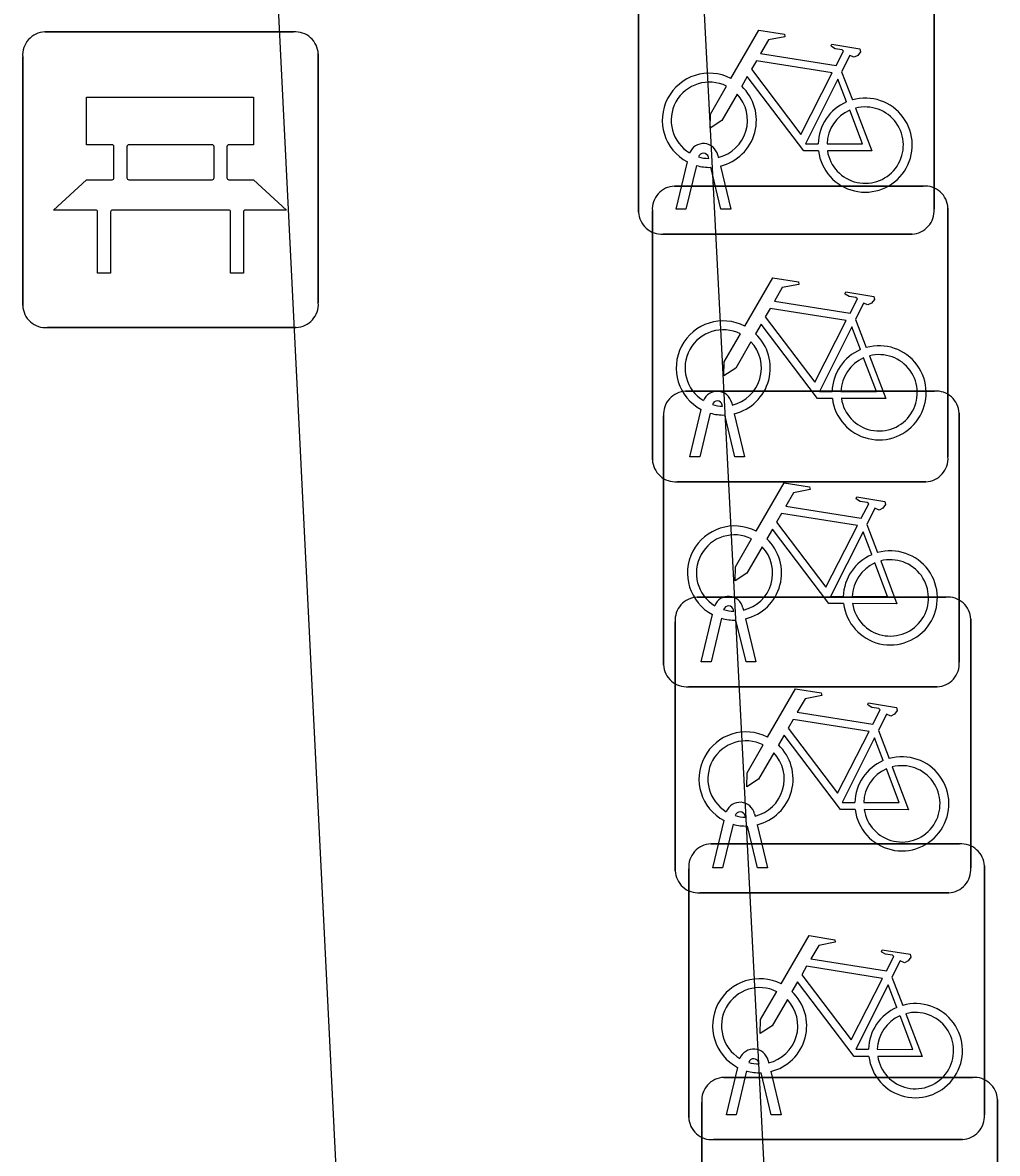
# Model space of a CAD drawing. Extents: x 164150 to 165261, y 382513 to 383432.
# Drawn here: x 164329.852 to 164333.147, y 383144.98 to 383148.801 of the extents above; entities that cross this region are included whole.
import ezdxf

# ---------------------------------------------------------------- set-up
doc = ezdxf.new("R2010")
doc.units = 0
for name, color, linetype in [('IMGEO_Bank', 7, 'Continuous'), ('IMGEO_Fietsenrek', 7, 'Continuous'), ('IMGEO_Voetgangersgebied_open', 7, 'Continuous')]:
    doc.layers.add(name, color=color, linetype=linetype)

msp = doc.modelspace()

# ---------------------------------------------------------------- linework, layer by layer
at = {"layer": 'IMGEO_Bank'}
for p, q in [((164329.9269, 383148.7695), (164330.7678, 383148.7695)), ((164330.7678, 383148.7695), (164329.9269, 383148.7695)), ((164329.8525, 383147.8449), (164329.8525, 383148.6858)), ((164329.8525, 383148.6858), (164329.8525, 383147.8449)), ((164330.8515, 383148.6951), (164330.8515, 383147.8542)), ((164330.8515, 383147.8542), (164330.8515, 383148.6951)), ((164330.1611, 383148.2764), (164330.1611, 383148.3816)), ((164330.2047, 383148.3816), (164330.2047, 383148.2764)), ((164330.493, 383148.388), (164330.211, 383148.388)), ((164330.4993, 383148.2764), (164330.4993, 383148.3816)), ((164330.5429, 383148.3816), (164330.5429, 383148.2764)), ((164330.211, 383148.27), (164330.493, 383148.27)), ((164330.5488, 383148.1677), (164330.1557, 383148.1677)), ((164330.7771, 383147.7705), (164329.9362, 383147.7705)), ((164329.9362, 383147.7705), (164330.7771, 383147.7705))]:
    msp.add_line(p, q, dxfattribs=at)
for points in [[(164330.1547, 383148.388), (164330.0686, 383148.388), (164330.0686, 383148.549), (164330.6325, 383148.549), (164330.6325, 383148.388), (164330.5493, 383148.388)], [(164330.0994, 383148.1677), (164329.957, 383148.1677), (164330.0686, 383148.27), (164330.1547, 383148.27)], [(164330.5493, 383148.27), (164330.6325, 383148.27), (164330.7441, 383148.1677), (164330.6051, 383148.1677)], [(164330.1494, 383148.1613), (164330.1494, 383147.9538), (164330.1058, 383147.9538), (164330.1058, 383148.1613)], [(164330.5987, 383148.1613), (164330.5987, 383147.9538), (164330.5551, 383147.9538), (164330.5551, 383148.1613)]]:
    msp.add_lwpolyline(points, dxfattribs=at)
for centre, radius, start, end in [((164329.9302, 383148.6916), 0.0779, 92.4484, 184.2845), ((164329.9302, 383148.6916), 0.0779, 92.4484, 184.2845), ((164330.7736, 383148.6918), 0.0779, 2.4484, 94.2845), ((164330.7736, 383148.6918), 0.0779, 2.4484, 94.2845), ((164330.1544, 383148.3813), 0.00671, 2.8957, 87.1043), ((164330.2114, 383148.3813), 0.00671, 92.8957, 177.1043), ((164330.4926, 383148.3813), 0.00671, 2.8957, 87.1043), ((164330.5496, 383148.3813), 0.00671, 92.8957, 177.1043), ((164330.1544, 383148.2767), 0.00671, 272.8957, 357.1043), ((164330.2114, 383148.2767), 0.00671, 182.8957, 267.1043), ((164330.4926, 383148.2767), 0.00671, 272.8957, 357.1043), ((164330.5496, 383148.2767), 0.00671, 182.8957, 267.1043), ((164330.0991, 383148.161), 0.00671, 2.8957, 87.1043), ((164330.1561, 383148.161), 0.00671, 92.8957, 177.1043), ((164330.5484, 383148.161), 0.00671, 2.8957, 87.1043), ((164330.6054, 383148.161), 0.00671, 92.8957, 177.1043), ((164329.9304, 383147.8482), 0.0779, 182.4484, 274.2845), ((164329.9304, 383147.8482), 0.0779, 182.4484, 274.2845), ((164330.7738, 383147.8484), 0.0779, 272.4484, 4.2845), ((164330.7738, 383147.8484), 0.0779, 272.4484, 4.2845)]:
    msp.add_arc(centre, radius, start, end, dxfattribs=at)
at = {"layer": 'IMGEO_Fietsenrek'}
for p, q in [((164331.9335, 383148.1609), (164331.9335, 383149.0018)), ((164331.9335, 383149.0018), (164331.9335, 383148.1609)), ((164332.9325, 383149.0111), (164332.9325, 383148.1702)), ((164332.9325, 383148.1702), (164332.9325, 383149.0111)), ((164332.6202, 383148.6352), (164332.6565, 383148.54)), ((164332.1709, 383148.3419), (164332.1699, 383148.3462)), ((164332.2016, 383148.3534), (164332.2034, 383148.3455)), ((164332.0605, 383148.1703), (164332.0988, 383148.3303)), ((164332.1292, 383148.3181), (164332.0939, 383148.1703)), ((164332.212, 383148.1703), (164332.1781, 383148.312)), ((164332.2104, 383148.3163), (164332.2454, 383148.1703)), ((164332.0549, 383148.2485), (164332.8958, 383148.2485)), ((164332.8958, 383148.2485), (164332.0549, 383148.2485)), ((164331.9805, 383147.3239), (164331.9805, 383148.1648)), ((164331.9805, 383148.1648), (164331.9805, 383147.3239)), ((164332.0939, 383148.1703), (164332.0605, 383148.1703)), ((164332.2454, 383148.1703), (164332.212, 383148.1703)), ((164332.9795, 383148.1741), (164332.9795, 383147.3332)), ((164332.9795, 383147.3332), (164332.9795, 383148.1741)), ((164332.8581, 383148.0865), (164332.0172, 383148.0865)), ((164332.0172, 383148.0865), (164332.8581, 383148.0865)), ((164332.6672, 383147.7982), (164332.7035, 383147.703)), ((164332.0929, 383147.5555), (164332.9338, 383147.5555)), ((164332.9338, 383147.5555), (164332.0929, 383147.5555)), ((164332.1075, 383147.3333), (164332.1458, 383147.4933)), ((164332.2179, 383147.5049), (164332.2169, 383147.5092)), ((164332.2486, 383147.5164), (164332.2504, 383147.5085)), ((164332.0185, 383146.6309), (164332.0185, 383147.4718)), ((164332.0185, 383147.4718), (164332.0185, 383146.6309)), ((164332.1762, 383147.4811), (164332.1409, 383147.3333)), ((164332.259, 383147.3333), (164332.2251, 383147.475)), ((164332.2574, 383147.4793), (164332.2924, 383147.3333)), ((164333.0175, 383147.4811), (164333.0175, 383146.6402)), ((164333.0175, 383146.6402), (164333.0175, 383147.4811)), ((164332.1409, 383147.3333), (164332.1075, 383147.3333)), ((164332.2924, 383147.3333), (164332.259, 383147.3333)), ((164332.9051, 383147.2495), (164332.0642, 383147.2495)), ((164332.0642, 383147.2495), (164332.9051, 383147.2495)), ((164332.7052, 383147.1052), (164332.7415, 383147.01)), ((164332.1319, 383146.8595), (164332.9728, 383146.8595)), ((164332.9728, 383146.8595), (164332.1319, 383146.8595)), ((164332.2559, 383146.8119), (164332.2549, 383146.8162)), ((164332.2866, 383146.8234), (164332.2884, 383146.8155)), ((164332.0575, 383145.9349), (164332.0575, 383146.7758)), ((164332.0575, 383146.7758), (164332.0575, 383145.9349)), ((164332.1455, 383146.6403), (164332.1838, 383146.8003)), ((164332.2142, 383146.7881), (164332.1789, 383146.6403)), ((164332.297, 383146.6403), (164332.2631, 383146.782)), ((164332.2954, 383146.7863), (164332.3304, 383146.6403)), ((164333.0565, 383146.7851), (164333.0565, 383145.9442)), ((164333.0565, 383145.9442), (164333.0565, 383146.7851)), ((164332.1789, 383146.6403), (164332.1455, 383146.6403)), ((164332.3304, 383146.6403), (164332.297, 383146.6403)), ((164332.9431, 383146.5565), (164332.1022, 383146.5565)), ((164332.1022, 383146.5565), (164332.9431, 383146.5565)), ((164332.7442, 383146.4092), (164332.7805, 383146.314)), ((164332.2949, 383146.1159), (164332.2939, 383146.1202)), ((164332.3256, 383146.1274), (164332.3274, 383146.1195)), ((164332.1845, 383145.9443), (164332.2228, 383146.1043)), ((164332.2532, 383146.0921), (164332.2179, 383145.9443)), ((164332.336, 383145.9443), (164332.3021, 383146.086)), ((164332.3344, 383146.0903), (164332.3694, 383145.9443)), ((164332.1779, 383146.0255), (164333.0188, 383146.0255)), ((164333.0188, 383146.0255), (164332.1779, 383146.0255)), ((164332.1035, 383145.1009), (164332.1035, 383145.9418)), ((164332.1035, 383145.9418), (164332.1035, 383145.1009)), ((164332.2179, 383145.9443), (164332.1845, 383145.9443)), ((164332.3694, 383145.9443), (164332.336, 383145.9443)), ((164333.1025, 383145.9511), (164333.1025, 383145.1102)), ((164333.1025, 383145.1102), (164333.1025, 383145.9511)), ((164332.9821, 383145.8605), (164332.1412, 383145.8605)), ((164332.1412, 383145.8605), (164332.9821, 383145.8605)), ((164332.7902, 383145.5752), (164332.8265, 383145.48)), ((164332.3409, 383145.2819), (164332.3399, 383145.2862)), ((164332.3716, 383145.2934), (164332.3734, 383145.2855)), ((164332.2305, 383145.1103), (164332.2688, 383145.2703)), ((164332.2992, 383145.2581), (164332.2639, 383145.1103)), ((164332.382, 383145.1103), (164332.3481, 383145.252)), ((164332.3804, 383145.2563), (164332.4154, 383145.1103)), ((164332.2219, 383145.2365), (164333.0628, 383145.2365)), ((164333.0628, 383145.2365), (164332.2219, 383145.2365)), ((164333.1465, 383145.1621), (164333.1465, 383144.3212)), ((164333.1465, 383144.3212), (164333.1465, 383145.1621)), ((164332.1475, 383144.3119), (164332.1475, 383145.1528)), ((164332.1475, 383145.1528), (164332.1475, 383144.3119)), ((164332.2639, 383145.1103), (164332.2305, 383145.1103)), ((164332.4154, 383145.1103), (164332.382, 383145.1103)), ((164333.0281, 383145.0265), (164332.1872, 383145.0265)), ((164332.1872, 383145.0265), (164333.0281, 383145.0265))]:
    msp.add_line(p, q, dxfattribs=at)
for points in [[(164332.2461, 383148.6122), (164332.3408, 383148.7757), (164332.427, 383148.7619), (164332.4287, 383148.7532), (164332.3726, 383148.7423), (164332.3464, 383148.697), (164332.6016, 383148.6562)], [(164332.6016, 383148.6562), (164332.6266, 383148.705), (164332.6215, 383148.709), (164332.5983, 383148.7127), (164332.5856, 383148.7202), (164332.5846, 383148.7233), (164332.5868, 383148.7279), (164332.6816, 383148.7128), (164332.6839, 383148.7025), (164332.6745, 383148.6901), (164332.6621, 383148.6837), (164332.6476, 383148.6899), (164332.6202, 383148.6352)], [(164332.5887, 383148.631), (164332.3319, 383148.672), (164332.3152, 383148.6432), (164332.4822, 383148.4229), (164332.5887, 383148.631)], [(164332.5418, 383148.3675), (164332.4921, 383148.3676), (164332.3014, 383148.6193), (164332.2824, 383148.5865)], [(164332.6367, 383148.533), (164332.6074, 383148.6098), (164332.498, 383148.3917), (164332.5407, 383148.3916)], [(164332.2668, 383148.5597), (164332.2152, 383148.4705), (164332.1753, 383148.4445), (164332.1765, 383148.492), (164332.231, 383148.5862)], [(164332.5707, 383148.3915), (164332.6906, 383148.3913), (164332.6474, 383148.5049)], [(164332.6672, 383148.5118), (164332.7222, 383148.3672), (164332.5721, 383148.3675)], [(164332.2931, 383147.7752), (164332.3878, 383147.9387), (164332.474, 383147.9249), (164332.4757, 383147.9162), (164332.4196, 383147.9053), (164332.3934, 383147.86), (164332.6486, 383147.8192)], [(164332.6486, 383147.8192), (164332.6736, 383147.868), (164332.6685, 383147.872), (164332.6453, 383147.8757), (164332.6326, 383147.8832), (164332.6316, 383147.8863), (164332.6338, 383147.8909), (164332.7286, 383147.8758), (164332.7309, 383147.8655), (164332.7215, 383147.8531), (164332.7091, 383147.8467), (164332.6946, 383147.8529), (164332.6672, 383147.7982)], [(164332.6357, 383147.794), (164332.3789, 383147.835), (164332.3622, 383147.8062), (164332.5292, 383147.5859), (164332.6357, 383147.794)], [(164332.5888, 383147.5305), (164332.5391, 383147.5306), (164332.3484, 383147.7823), (164332.3294, 383147.7495)], [(164332.6837, 383147.696), (164332.6544, 383147.7728), (164332.545, 383147.5547), (164332.5877, 383147.5546)], [(164332.3138, 383147.7227), (164332.2622, 383147.6335), (164332.2223, 383147.6075), (164332.2235, 383147.655), (164332.278, 383147.7492)], [(164332.6177, 383147.5545), (164332.7376, 383147.5543), (164332.6944, 383147.6679)], [(164332.7142, 383147.6748), (164332.7692, 383147.5302), (164332.6191, 383147.5305)], [(164332.3311, 383147.0822), (164332.4258, 383147.2457), (164332.512, 383147.2319), (164332.5137, 383147.2232), (164332.4576, 383147.2123), (164332.4314, 383147.167), (164332.6866, 383147.1262)], [(164332.6866, 383147.1262), (164332.7116, 383147.175), (164332.7065, 383147.179), (164332.6833, 383147.1827), (164332.6706, 383147.1902), (164332.6696, 383147.1933), (164332.6718, 383147.1979), (164332.7666, 383147.1828), (164332.7689, 383147.1725), (164332.7595, 383147.1601), (164332.7471, 383147.1537), (164332.7326, 383147.1599), (164332.7052, 383147.1052)], [(164332.6737, 383147.101), (164332.4169, 383147.142), (164332.4002, 383147.1132), (164332.5672, 383146.8929), (164332.6737, 383147.101)], [(164332.6268, 383146.8375), (164332.5771, 383146.8376), (164332.3864, 383147.0893), (164332.3674, 383147.0565)], [(164332.7217, 383147.003), (164332.6924, 383147.0798), (164332.583, 383146.8617), (164332.6257, 383146.8616)], [(164332.3518, 383147.0297), (164332.3002, 383146.9405), (164332.2603, 383146.9145), (164332.2615, 383146.962), (164332.316, 383147.0562)], [(164332.6557, 383146.8615), (164332.7756, 383146.8613), (164332.7324, 383146.9749)], [(164332.7522, 383146.9818), (164332.8072, 383146.8372), (164332.6571, 383146.8375)], [(164332.3701, 383146.3862), (164332.4648, 383146.5497), (164332.551, 383146.5359), (164332.5527, 383146.5272), (164332.4966, 383146.5163), (164332.4704, 383146.471), (164332.7256, 383146.4302)], [(164332.7256, 383146.4302), (164332.7506, 383146.479), (164332.7455, 383146.483), (164332.7223, 383146.4867), (164332.7096, 383146.4942), (164332.7086, 383146.4973), (164332.7108, 383146.5019), (164332.8056, 383146.4868), (164332.8079, 383146.4765), (164332.7985, 383146.4641), (164332.7861, 383146.4577), (164332.7716, 383146.4639), (164332.7442, 383146.4092)], [(164332.7127, 383146.405), (164332.4559, 383146.446), (164332.4392, 383146.4172), (164332.6062, 383146.1969), (164332.7127, 383146.405)], [(164332.6658, 383146.1415), (164332.6161, 383146.1416), (164332.4254, 383146.3933), (164332.4064, 383146.3605)], [(164332.3908, 383146.3337), (164332.3392, 383146.2445), (164332.2993, 383146.2185), (164332.3005, 383146.266), (164332.355, 383146.3602)], [(164332.7607, 383146.307), (164332.7314, 383146.3838), (164332.622, 383146.1657), (164332.6647, 383146.1656)], [(164332.6947, 383146.1655), (164332.8146, 383146.1653), (164332.7714, 383146.2789)], [(164332.7912, 383146.2858), (164332.8462, 383146.1412), (164332.6961, 383146.1415)], [(164332.4161, 383145.5522), (164332.5108, 383145.7157), (164332.597, 383145.7019), (164332.5987, 383145.6932), (164332.5426, 383145.6823), (164332.5164, 383145.637), (164332.7716, 383145.5962)], [(164332.7716, 383145.5962), (164332.7966, 383145.645), (164332.7915, 383145.649), (164332.7683, 383145.6527), (164332.7556, 383145.6602), (164332.7546, 383145.6633), (164332.7568, 383145.6679), (164332.8516, 383145.6528), (164332.8539, 383145.6425), (164332.8445, 383145.6301), (164332.8321, 383145.6237), (164332.8176, 383145.6299), (164332.7902, 383145.5752)], [(164332.7587, 383145.571), (164332.5019, 383145.612), (164332.4852, 383145.5832), (164332.6522, 383145.3629), (164332.7587, 383145.571)], [(164332.7118, 383145.3075), (164332.6621, 383145.3076), (164332.4714, 383145.5593), (164332.4524, 383145.5265)], [(164332.8067, 383145.473), (164332.7774, 383145.5498), (164332.668, 383145.3317), (164332.7107, 383145.3316)], [(164332.4368, 383145.4997), (164332.3852, 383145.4105), (164332.3453, 383145.3845), (164332.3465, 383145.432), (164332.401, 383145.5262)], [(164332.7407, 383145.3315), (164332.8606, 383145.3313), (164332.8174, 383145.4449)], [(164332.8372, 383145.4518), (164332.8922, 383145.3072), (164332.7421, 383145.3075)]]:
    msp.add_lwpolyline(points, dxfattribs=at)
for centre, radius, start, end in [((164332.1731, 383148.4709), 0.159, 62.6766, 242.1369), ((164332.1731, 383148.4709), 0.129, 63.3192, 238.903), ((164332.1731, 383148.4709), 0.159, 283.5766, 46.6042), ((164332.1731, 383148.4709), 0.129, 283.6043, 43.4302), ((164332.6997, 383148.3869), 0.159, 113.3408, 178.3217), ((164332.6997, 383148.3869), 0.159, 187.0065, 105.7708), ((164332.6997, 383148.3869), 0.129, 113.923, 177.9556), ((164332.6997, 383148.3869), 0.129, 188.6715, 104.5883), ((164332.1529, 383148.3423), 0.0499, 12.8025, 158.6934), ((164332.1529, 383148.3423), 0.0174, 12.8025, 163.4502), ((164332.1731, 383148.4709), 0.129, 253.415, 269.0204), ((164332.1731, 383148.4709), 0.159, 253.9967, 271.7867), ((164332.0582, 383148.1706), 0.0779, 92.4484, 184.2845), ((164332.0582, 383148.1706), 0.0779, 92.4484, 184.2845), ((164332.9016, 383148.1708), 0.0779, 2.4484, 94.2845), ((164332.9016, 383148.1708), 0.0779, 2.4484, 94.2845), ((164332.0114, 383148.1642), 0.0779, 182.4484, 274.2845), ((164332.0114, 383148.1642), 0.0779, 182.4484, 274.2845), ((164332.8548, 383148.1644), 0.0779, 272.4484, 4.2845), ((164332.8548, 383148.1644), 0.0779, 272.4484, 4.2845), ((164332.2201, 383147.6339), 0.159, 62.6766, 242.1369), ((164332.2201, 383147.6339), 0.129, 63.3192, 238.903), ((164332.2201, 383147.6339), 0.129, 283.6043, 43.4302), ((164332.2201, 383147.6339), 0.159, 283.5766, 46.6042), ((164332.7467, 383147.5499), 0.159, 113.3408, 178.3217), ((164332.7467, 383147.5499), 0.159, 187.0065, 105.7708), ((164332.7467, 383147.5499), 0.129, 113.923, 177.9556), ((164332.7467, 383147.5499), 0.129, 188.6715, 104.5883), ((164332.0962, 383147.4776), 0.0779, 92.4484, 184.2845), ((164332.0962, 383147.4776), 0.0779, 92.4484, 184.2845), ((164332.1999, 383147.5053), 0.0499, 12.8025, 158.6934), ((164332.9396, 383147.4778), 0.0779, 2.4484, 94.2845), ((164332.9396, 383147.4778), 0.0779, 2.4484, 94.2845), ((164332.1999, 383147.5053), 0.0174, 12.8025, 163.4502), ((164332.2201, 383147.6339), 0.129, 253.415, 269.0204), ((164332.2201, 383147.6339), 0.159, 253.9967, 271.7867), ((164332.0584, 383147.3272), 0.0779, 182.4484, 274.2845), ((164332.0584, 383147.3272), 0.0779, 182.4484, 274.2845), ((164332.9018, 383147.3274), 0.0779, 272.4484, 4.2845), ((164332.9018, 383147.3274), 0.0779, 272.4484, 4.2845), ((164332.2581, 383146.9409), 0.159, 62.6766, 242.1369), ((164332.2581, 383146.9409), 0.129, 63.3192, 238.903), ((164332.2581, 383146.9409), 0.159, 283.5766, 46.6042), ((164332.2581, 383146.9409), 0.129, 283.6043, 43.4302), ((164332.7847, 383146.8569), 0.159, 113.3408, 178.3217), ((164332.7847, 383146.8569), 0.159, 187.0065, 105.7708), ((164332.7847, 383146.8569), 0.129, 113.923, 177.9556), ((164332.7847, 383146.8569), 0.129, 188.6715, 104.5883), ((164332.1352, 383146.7816), 0.0779, 92.4484, 184.2845), ((164332.1352, 383146.7816), 0.0779, 92.4484, 184.2845), ((164332.2379, 383146.8123), 0.0499, 12.8025, 158.6934), ((164332.9786, 383146.7818), 0.0779, 2.4484, 94.2845), ((164332.9786, 383146.7818), 0.0779, 2.4484, 94.2845), ((164332.2379, 383146.8123), 0.0174, 12.8025, 163.4502), ((164332.2581, 383146.9409), 0.129, 253.415, 269.0204), ((164332.2581, 383146.9409), 0.159, 253.9967, 271.7867), ((164332.0964, 383146.6342), 0.0779, 182.4484, 274.2845), ((164332.0964, 383146.6342), 0.0779, 182.4484, 274.2845), ((164332.9398, 383146.6344), 0.0779, 272.4484, 4.2845), ((164332.9398, 383146.6344), 0.0779, 272.4484, 4.2845), ((164332.2971, 383146.2449), 0.159, 62.6766, 242.1369), ((164332.2971, 383146.2449), 0.129, 63.3192, 238.903), ((164332.2971, 383146.2449), 0.159, 283.5766, 46.6042), ((164332.2971, 383146.2449), 0.129, 283.6043, 43.4302), ((164332.8237, 383146.1609), 0.159, 187.0065, 105.7708), ((164332.8237, 383146.1609), 0.159, 113.3408, 178.3217), ((164332.8237, 383146.1609), 0.129, 113.923, 177.9556), ((164332.8237, 383146.1609), 0.129, 188.6715, 104.5883), ((164332.2769, 383146.1163), 0.0499, 12.8025, 158.6934), ((164332.2769, 383146.1163), 0.0174, 12.8025, 163.4502), ((164332.2971, 383146.2449), 0.129, 253.415, 269.0204), ((164332.2971, 383146.2449), 0.159, 253.9967, 271.7867), ((164332.1812, 383145.9476), 0.0779, 92.4484, 184.2845), ((164332.1812, 383145.9476), 0.0779, 92.4484, 184.2845), ((164333.0246, 383145.9478), 0.0779, 2.4484, 94.2845), ((164333.0246, 383145.9478), 0.0779, 2.4484, 94.2845), ((164332.1354, 383145.9382), 0.0779, 182.4484, 274.2845), ((164332.1354, 383145.9382), 0.0779, 182.4484, 274.2845), ((164332.9788, 383145.9384), 0.0779, 272.4484, 4.2845), ((164332.9788, 383145.9384), 0.0779, 272.4484, 4.2845), ((164332.3431, 383145.4109), 0.159, 62.6766, 242.1369), ((164332.3431, 383145.4109), 0.129, 63.3192, 238.903), ((164332.3431, 383145.4109), 0.159, 283.5766, 46.6042), ((164332.3431, 383145.4109), 0.129, 283.6043, 43.4302), ((164332.8697, 383145.3269), 0.159, 113.3408, 178.3217), ((164332.8697, 383145.3269), 0.159, 187.0065, 105.7708), ((164332.8697, 383145.3269), 0.129, 113.923, 177.9556), ((164332.8697, 383145.3269), 0.129, 188.6715, 104.5883), ((164332.3229, 383145.2823), 0.0499, 12.8025, 158.6934), ((164332.3229, 383145.2823), 0.0174, 12.8025, 163.4502), ((164332.3431, 383145.4109), 0.129, 253.415, 269.0204), ((164332.3431, 383145.4109), 0.159, 253.9967, 271.7867), ((164332.2252, 383145.1586), 0.0779, 92.4484, 184.2845), ((164332.2252, 383145.1586), 0.0779, 92.4484, 184.2845), ((164333.0686, 383145.1588), 0.0779, 2.4484, 94.2845), ((164333.0686, 383145.1588), 0.0779, 2.4484, 94.2845), ((164332.1814, 383145.1042), 0.0779, 182.4484, 274.2845), ((164332.1814, 383145.1042), 0.0779, 182.4484, 274.2845), ((164333.0248, 383145.1044), 0.0779, 272.4484, 4.2845), ((164333.0248, 383145.1044), 0.0779, 272.4484, 4.2845)]:
    msp.add_arc(centre, radius, start, end, dxfattribs=at)
at = {"layer": 'IMGEO_Voetgangersgebied_open'}
msp.add_lwpolyline([(164330.411, 383155.013), (164331.839, 383154.949), (164332.935, 383133.769), (164331.469, 383133.716), (164330.411, 383155.013)], dxfattribs=at)

doc.saveas('drawing.dxf')
